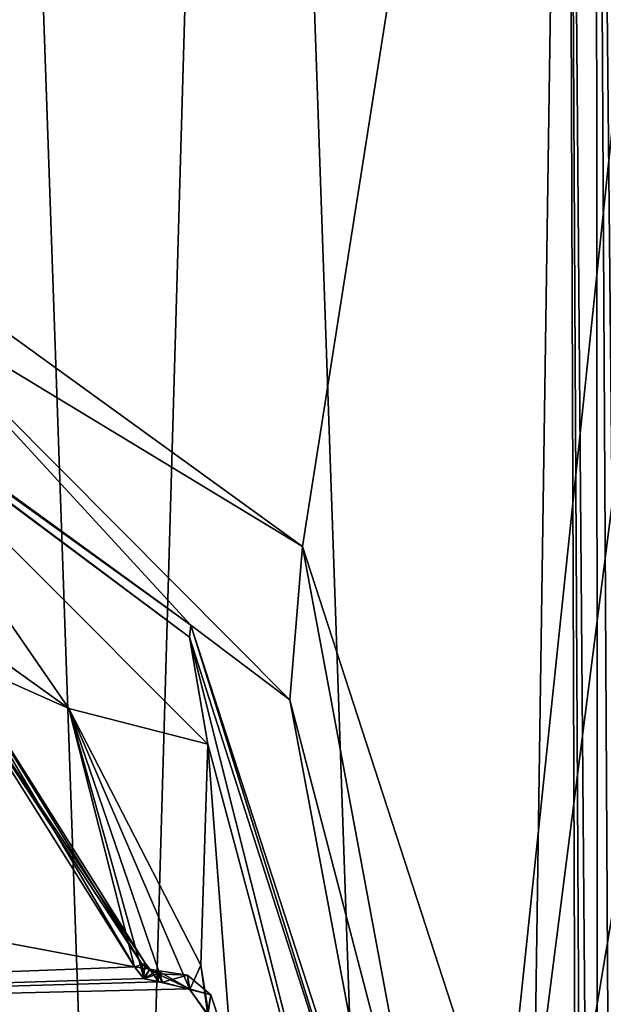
# Model space of a CAD drawing. Header units: inches. Extents: x -10 to 10, y -2.3 to 4.3.
# Tile 710 of 1056: x -2.259 to -1.841, y 1.045 to 1.75. Entities that reach past the tile are written whole.
import ezdxf

# ---------------------------------------------------------------- set-up
doc = ezdxf.new("R2010")
doc.units = ezdxf.units.IN
doc.header["$LTSCALE"] = 65.185185
doc.header["$MEASUREMENT"] = 0
for name, color, linetype in [('4159', 7, 'CONTINUOUS'), ('4160', 7, 'CONTINUOUS'), ('6358', 7, 'CONTINUOUS'), ('6359', 7, 'CONTINUOUS'), ('6457', 7, 'CONTINUOUS'), ('6458', 7, 'CONTINUOUS'), ('6459', 7, 'CONTINUOUS'), ('6460', 7, 'CONTINUOUS'), ('6479', 7, 'CONTINUOUS'), ('6480', 7, 'CONTINUOUS'), ('6481', 7, 'CONTINUOUS'), ('6521', 7, 'CONTINUOUS'), ('6522', 7, 'CONTINUOUS'), ('6523', 7, 'CONTINUOUS'), ('6524', 7, 'CONTINUOUS'), ('6525', 7, 'CONTINUOUS'), ('6526', 7, 'CONTINUOUS'), ('6535', 7, 'CONTINUOUS')]:
    doc.layers.add(name, color=color, linetype=linetype)

msp = doc.modelspace()

# ---------------------------------------------------------------- linework, layer by layer
at = {"layer": '4159', "linetype": 'CONTINUOUS'}
for points in [[(-2.26688, 0.16889, -3.99205), (-2.29286, 3.21746, -4.29286), (-2.18636, 0.16637, -4.18628), (-2.26688, 0.16889, -3.99205)], [(-2.29286, 3.21746, -4.29286), (-2.09848, 3.21674, -4.37331), (-2.18636, 0.16637, -4.18628), (-2.29286, 3.21746, -4.29286)], [(-2.18636, 0.16637, -4.18628), (-2.09848, 3.21674, -4.37331), (-1.99205, 0.16889, -4.26688), (-2.18636, 0.16637, -4.18628)]]:
    msp.add_3dface(points, dxfattribs=at)
at = {"layer": '4160', "linetype": 'CONTINUOUS'}
for points in [[(-1.99205, 0.16889, -4.26688), (-2.09848, 3.21674, -4.37331), (-1.67224, 3.21674, -4.37331), (-1.99205, 0.16889, -4.26688)], [(-1.99205, 0.16889, -4.26688), (-1.14273, 2.78811, -4.35835), (1.12776, 3.21674, -4.37331), (-1.99205, 0.16889, -4.26688)], [(-1.65727, 2.78812, -4.35835), (-1.99205, 0.16889, -4.26688), (-1.67224, 3.21674, -4.37331), (-1.65727, 2.78812, -4.35835)], [(1.14273, 2.78812, -4.35835), (-1.99205, 0.16889, -4.26688), (1.12776, 3.21674, -4.37331), (1.14273, 2.78812, -4.35835)], [(-1.58105, 2.61696, -4.35237), (-1.99205, 0.16889, -4.26688), (-1.65727, 2.78812, -4.35835), (-1.58105, 2.61696, -4.35237)], [(1.21895, 2.61696, -4.35237), (-1.99205, 0.16889, -4.26688), (1.14273, 2.78812, -4.35835), (1.21895, 2.61696, -4.35237)], [(-1.14273, 2.78811, -4.35835), (-1.99205, 0.16889, -4.26688), (-1.21886, 2.61704, -4.35237), (-1.14273, 2.78811, -4.35835)], [(-1.21886, 2.61704, -4.35237), (-1.99205, 0.16889, -4.26688), (-1.39253, 2.54674, -4.34992), (-1.21886, 2.61704, -4.35237)], [(1.99205, 0.16889, -4.26688), (-1.99205, 0.16889, -4.26688), (1.58114, 2.61704, -4.35237), (1.99205, 0.16889, -4.26688)], [(1.58114, 2.61704, -4.35237), (-1.99205, 0.16889, -4.26688), (1.40747, 2.54674, -4.34992), (1.58114, 2.61704, -4.35237)], [(-1.40747, 2.54674, -4.34992), (-1.99205, 0.16889, -4.26688), (-1.58105, 2.61696, -4.35237), (-1.40747, 2.54674, -4.34992)], [(1.39253, 2.54674, -4.34992), (-1.99205, 0.16889, -4.26688), (1.21895, 2.61696, -4.35237), (1.39253, 2.54674, -4.34992)], [(-1.39253, 2.54674, -4.34992), (-1.99205, 0.16889, -4.26688), (-1.40747, 2.54674, -4.34992), (-1.39253, 2.54674, -4.34992)], [(1.40747, 2.54674, -4.34992), (-1.99205, 0.16889, -4.26688), (1.39253, 2.54674, -4.34992), (1.40747, 2.54674, -4.34992)]]:
    msp.add_3dface(points, dxfattribs=at)
at = {"layer": '6358', "linetype": 'CONTINUOUS'}
for points in [[(-1.86647, 2.57785, 9.549), (-4.39938, 2.57785, 9.549), (-3.446, 1.37006, 9.59117), (-1.86647, 2.57785, 9.549)], [(-3.01876, 1.68282, 9.58025), (-1.86647, 2.57785, 9.549), (-3.446, 1.37006, 9.59117), (-3.01876, 1.68282, 9.58025)], [(-2.48681, 1.68464, 9.58019), (-1.86647, 2.57785, 9.549), (-3.01876, 1.68282, 9.58025), (-2.48681, 1.68464, 9.58019)], [(-2.05621, 1.37307, 9.59107), (-1.86647, 2.57785, 9.549), (-2.48681, 1.68464, 9.58019), (-2.05621, 1.37307, 9.59107)], [(-1.89162, 0.86651, 9.60876), (-1.86647, 2.57785, 9.549), (-2.05621, 1.37307, 9.59107), (-1.89162, 0.86651, 9.60876)], [(-1.85617, -0.36171, 9.65166), (-1.86647, 2.57785, 9.549), (-1.89162, 0.86651, 9.60876), (-1.85617, -0.36171, 9.65166)]]:
    msp.add_3dface(points, dxfattribs=at)
at = {"layer": '6359', "linetype": 'CONTINUOUS'}
for points in [[(-1.84592, 2.5782, 9.55713), (-1.86647, 2.57785, 9.549), (-1.84405, -0.16156, 9.64815), (-1.84592, 2.5782, 9.55713)], [(-1.86647, 2.57785, 9.549), (-1.85617, -0.36171, 9.65166), (-1.85102, -0.31974, 9.65092), (-1.86647, 2.57785, 9.549)], [(-1.84405, -0.16156, 9.64815), (-1.86647, 2.57785, 9.549), (-1.85102, -0.31974, 9.65092), (-1.84405, -0.16156, 9.64815)], [(-1.83659, 2.5789, 9.57636), (-1.84592, 2.5782, 9.55713), (-1.8324, 1.20677, 9.62428), (-1.83659, 2.5789, 9.57636)], [(-1.8324, 1.20677, 9.62428), (-1.84592, 2.5782, 9.55713), (-1.83426, 0.47587, 9.63708), (-1.8324, 1.20677, 9.62428)], [(-1.83426, 0.47587, 9.63708), (-1.84592, 2.5782, 9.55713), (-1.84405, -0.16156, 9.64815), (-1.83426, 0.47587, 9.63708)]]:
    msp.add_3dface(points, dxfattribs=at)
at = {"layer": '6457', "linetype": 'CONTINUOUS'}
for points in [[(-2.05621, 1.37307, 9.59107), (-2.48681, 1.68464, 9.58019), (-2.35408, 1.55349, 9.61083), (-2.05621, 1.37307, 9.59107)], [(-2.13602, 1.31649, 9.68757), (-2.35408, 1.55349, 9.61083), (-2.51548, 1.59243, 9.67666), (-2.13602, 1.31649, 9.68757)], [(-2.06528, 1.26301, 9.62184), (-2.05621, 1.37307, 9.59107), (-2.35408, 1.55349, 9.61083), (-2.06528, 1.26301, 9.62184)], [(-2.06528, 1.26301, 9.62184), (-2.35408, 1.55349, 9.61083), (-2.13602, 1.31649, 9.68757), (-2.06528, 1.26301, 9.62184)], [(-1.962, 0.86761, 9.6378), (-2.05621, 1.37307, 9.59107), (-2.06528, 1.26301, 9.62184), (-1.962, 0.86761, 9.6378)], [(-1.89162, 0.86651, 9.60876), (-2.05621, 1.37307, 9.59107), (-1.962, 0.86761, 9.6378), (-1.89162, 0.86651, 9.60876)], [(-1.99145, 0.87, 9.70521), (-2.06528, 1.26301, 9.62184), (-2.13602, 1.31649, 9.68757), (-1.99145, 0.87, 9.70521)], [(-1.99145, 0.87, 9.70521), (-1.962, 0.86761, 9.6378), (-2.06528, 1.26301, 9.62184), (-1.99145, 0.87, 9.70521)]]:
    msp.add_3dface(points, dxfattribs=at)
at = {"layer": '6458', "linetype": 'CONTINUOUS'}
for points in [[(-2.13602, 1.31649, 9.68757), (-2.51548, 1.59243, 9.67666), (-2.50574, 1.58267, 9.85349), (-2.13602, 1.31649, 9.68757)], [(-2.13698, 1.30792, 9.85349), (-2.13602, 1.31649, 9.68757), (-2.50574, 1.58267, 9.85349), (-2.13698, 1.30792, 9.85349)], [(-1.99663, 0.87, 9.85349), (-2.13602, 1.31649, 9.68757), (-2.13698, 1.30792, 9.85349), (-1.99663, 0.87, 9.85349)], [(-1.99145, 0.87, 9.70521), (-2.13602, 1.31649, 9.68757), (-1.99663, 0.87, 9.85349), (-1.99145, 0.87, 9.70521)]]:
    msp.add_3dface(points, dxfattribs=at)
at = {"layer": '6459', "linetype": 'CONTINUOUS'}
for points in [[(-2.13698, 1.30792, 9.85349), (-2.50574, 1.58267, 9.85349), (-2.38855, 1.49605, 9.92193), (-2.13698, 1.30792, 9.85349)], [(-2.22356, 1.25694, 9.95), (-2.38855, 1.49605, 9.92193), (-2.55188, 1.49263, 9.95), (-2.22356, 1.25694, 9.95)], [(-2.13698, 1.30792, 9.85349), (-2.38855, 1.49605, 9.92193), (-2.12395, 1.23145, 9.92193), (-2.13698, 1.30792, 9.85349)], [(-2.12395, 1.23145, 9.92193), (-2.38855, 1.49605, 9.92193), (-2.22356, 1.25694, 9.95), (-2.12395, 1.23145, 9.92193)], [(-1.99663, 0.87, 9.85349), (-2.13698, 1.30792, 9.85349), (-2.0271, 0.87, 9.92193), (-1.99663, 0.87, 9.85349)], [(-2.13698, 1.30792, 9.85349), (-2.12395, 1.23145, 9.92193), (-2.0271, 0.87, 9.92193), (-2.13698, 1.30792, 9.85349)], [(-2.12898, 1.07307, 9.95), (-2.12395, 1.23145, 9.92193), (-2.22356, 1.25694, 9.95), (-2.12898, 1.07307, 9.95)], [(-2.09657, 0.87, 9.95), (-2.12395, 1.23145, 9.92193), (-2.12898, 1.07307, 9.95), (-2.09657, 0.87, 9.95)], [(-2.0271, 0.87, 9.92193), (-2.12395, 1.23145, 9.92193), (-2.09657, 0.87, 9.95), (-2.0271, 0.87, 9.92193)]]:
    msp.add_3dface(points, dxfattribs=at)
at = {"layer": '6460', "linetype": 'CONTINUOUS'}
for points in [[(-2.22356, 1.25694, 9.95), (-2.55188, 1.49263, 9.95), (-2.32008, 1.29992, 9.95), (-2.22356, 1.25694, 9.95)], [(-2.17644, 1.07172, 9.95), (-2.22356, 1.25694, 9.95), (-2.32008, 1.29992, 9.95), (-2.17644, 1.07172, 9.95)], [(-2.12898, 1.07307, 9.95), (-2.22356, 1.25694, 9.95), (-2.13677, 1.05565, 9.95), (-2.12898, 1.07307, 9.95)], [(-2.13677, 1.05565, 9.95), (-2.22356, 1.25694, 9.95), (-2.15641, 1.06092, 9.95), (-2.13677, 1.05565, 9.95)], [(-2.15641, 1.06092, 9.95), (-2.22356, 1.25694, 9.95), (-2.16966, 1.06326, 9.95), (-2.15641, 1.06092, 9.95)], [(-2.16966, 1.06326, 9.95), (-2.22356, 1.25694, 9.95), (-2.17644, 1.07172, 9.95), (-2.16966, 1.06326, 9.95)], [(-2.12402, 1.03728, 9.95), (-2.12898, 1.07307, 9.95), (-2.13677, 1.05565, 9.95), (-2.12402, 1.03728, 9.95)], [(-2.09657, 0.87, 9.95), (-2.12898, 1.07307, 9.95), (-2.12402, 1.03728, 9.95), (-2.09657, 0.87, 9.95)]]:
    msp.add_3dface(points, dxfattribs=at)
at = {"layer": '6479', "linetype": 'CONTINUOUS'}
for points in [[(-2.16889, 1.07438, 9.958), (-2.32008, 1.29992, 9.95), (-2.31442, 1.30558, 9.958), (-2.16889, 1.07438, 9.958)], [(-2.17644, 1.07172, 9.95), (-2.32008, 1.29992, 9.95), (-2.1711, 1.0736, 9.95234), (-2.17644, 1.07172, 9.95)], [(-2.1711, 1.0736, 9.95234), (-2.32008, 1.29992, 9.95), (-2.16889, 1.07438, 9.958), (-2.1711, 1.0736, 9.95234)]]:
    msp.add_3dface(points, dxfattribs=at)
at = {"layer": '6480', "linetype": 'CONTINUOUS'}
for points in [[(-2.17644, 1.07172, 9.95), (-2.1711, 1.0736, 9.95234), (-2.16553, 1.07021, 9.958), (-2.17644, 1.07172, 9.95)], [(-2.1711, 1.0736, 9.95234), (-2.16889, 1.07438, 9.958), (-2.16553, 1.07021, 9.958), (-2.1711, 1.0736, 9.95234)], [(-2.16966, 1.06326, 9.95), (-2.17644, 1.07172, 9.95), (-2.16553, 1.07021, 9.958), (-2.16966, 1.06326, 9.95)], [(-2.16029, 1.0691, 9.958), (-2.16966, 1.06326, 9.95), (-2.16553, 1.07021, 9.958), (-2.16029, 1.0691, 9.958)], [(-2.15998, 1.06678, 9.95234), (-2.16966, 1.06326, 9.95), (-2.16029, 1.0691, 9.958), (-2.15998, 1.06678, 9.95234)], [(-2.15641, 1.06092, 9.95), (-2.16966, 1.06326, 9.95), (-2.15998, 1.06678, 9.95234), (-2.15641, 1.06092, 9.95)]]:
    msp.add_3dface(points, dxfattribs=at)
at = {"layer": '6481', "linetype": 'CONTINUOUS'}
for points in [[(-2.15998, 1.06678, 9.95234), (-2.16029, 1.0691, 9.958), (-2.13852, 1.06591, 9.958), (-2.15998, 1.06678, 9.95234)], [(-2.15641, 1.06092, 9.95), (-2.15998, 1.06678, 9.95234), (-2.13852, 1.06591, 9.958), (-2.15641, 1.06092, 9.95)], [(-2.13677, 1.05565, 9.95), (-2.15641, 1.06092, 9.95), (-2.13852, 1.06591, 9.958), (-2.13677, 1.05565, 9.95)], [(-2.12173, 1.0517, 9.958), (-2.13677, 1.05565, 9.95), (-2.13852, 1.06591, 9.958), (-2.12173, 1.0517, 9.958)], [(-2.12402, 1.03728, 9.95), (-2.13677, 1.05565, 9.95), (-2.12173, 1.0517, 9.958), (-2.12402, 1.03728, 9.95)], [(-2.11499, 1.03076, 9.958), (-2.12402, 1.03728, 9.95), (-2.12173, 1.0517, 9.958), (-2.11499, 1.03076, 9.958)]]:
    msp.add_3dface(points, dxfattribs=at)
at = {"layer": '6521', "linetype": 'CONTINUOUS'}
for points in [[(-2.17644, 1.07172, 10.135), (-2.31442, 1.30558, 10.127), (-2.32008, 1.29992, 10.135), (-2.17644, 1.07172, 10.135)], [(-2.16889, 1.07438, 10.127), (-2.31442, 1.30558, 10.127), (-2.1711, 1.0736, 10.13266), (-2.16889, 1.07438, 10.127)], [(-2.1711, 1.0736, 10.13266), (-2.31442, 1.30558, 10.127), (-2.17644, 1.07172, 10.135), (-2.1711, 1.0736, 10.13266)]]:
    msp.add_3dface(points, dxfattribs=at)
at = {"layer": '6522', "linetype": 'CONTINUOUS'}
for points in [[(-2.16889, 1.07438, 9.958), (-2.31442, 1.30558, 9.958), (-2.16889, 1.07438, 10.127), (-2.16889, 1.07438, 9.958)], [(-2.31442, 1.30558, 9.958), (-2.31442, 1.30558, 10.127), (-2.16889, 1.07438, 10.127), (-2.31442, 1.30558, 9.958)]]:
    msp.add_3dface(points, dxfattribs=at)
at = {"layer": '6523', "linetype": 'CONTINUOUS'}
for points in [[(-2.16553, 1.07021, 9.958), (-2.16889, 1.07438, 9.958), (-2.16553, 1.07021, 10.127), (-2.16553, 1.07021, 9.958)], [(-2.16889, 1.07438, 9.958), (-2.16889, 1.07438, 10.127), (-2.16553, 1.07021, 10.127), (-2.16889, 1.07438, 9.958)], [(-2.16029, 1.0691, 9.958), (-2.16553, 1.07021, 9.958), (-2.16029, 1.0691, 10.127), (-2.16029, 1.0691, 9.958)], [(-2.16029, 1.0691, 10.127), (-2.16553, 1.07021, 9.958), (-2.16553, 1.07021, 10.127), (-2.16029, 1.0691, 10.127)]]:
    msp.add_3dface(points, dxfattribs=at)
at = {"layer": '6524', "linetype": 'CONTINUOUS'}
for points in [[(-2.1711, 1.0736, 10.13266), (-2.17644, 1.07172, 10.135), (-2.16994, 1.06352, 10.135), (-2.1711, 1.0736, 10.13266)], [(-2.16889, 1.07438, 10.127), (-2.1711, 1.0736, 10.13266), (-2.16994, 1.06352, 10.135), (-2.16889, 1.07438, 10.127)], [(-2.16553, 1.07021, 10.127), (-2.16889, 1.07438, 10.127), (-2.16994, 1.06352, 10.135), (-2.16553, 1.07021, 10.127)], [(-2.15923, 1.06117, 10.135), (-2.16553, 1.07021, 10.127), (-2.16994, 1.06352, 10.135), (-2.15923, 1.06117, 10.135)], [(-2.16029, 1.0691, 10.127), (-2.16553, 1.07021, 10.127), (-2.15998, 1.06678, 10.13266), (-2.16029, 1.0691, 10.127)], [(-2.15998, 1.06678, 10.13266), (-2.16553, 1.07021, 10.127), (-2.15923, 1.06117, 10.135), (-2.15998, 1.06678, 10.13266)]]:
    msp.add_3dface(points, dxfattribs=at)
at = {"layer": '6525', "linetype": 'CONTINUOUS'}
for points in [[(-2.16029, 1.0691, 10.127), (-2.15998, 1.06678, 10.13266), (-2.13735, 1.05612, 10.135), (-2.16029, 1.0691, 10.127)], [(-2.13852, 1.06591, 10.127), (-2.16029, 1.0691, 10.127), (-2.13735, 1.05612, 10.135), (-2.13852, 1.06591, 10.127)], [(-2.15998, 1.06678, 10.13266), (-2.15923, 1.06117, 10.135), (-2.13735, 1.05612, 10.135), (-2.15998, 1.06678, 10.13266)], [(-2.12173, 1.0517, 10.127), (-2.13852, 1.06591, 10.127), (-2.13735, 1.05612, 10.135), (-2.12173, 1.0517, 10.127)], [(-2.12424, 1.03812, 10.135), (-2.12173, 1.0517, 10.127), (-2.13735, 1.05612, 10.135), (-2.12424, 1.03812, 10.135)], [(-2.11499, 1.03076, 10.127), (-2.12173, 1.0517, 10.127), (-2.12424, 1.03812, 10.135), (-2.11499, 1.03076, 10.127)]]:
    msp.add_3dface(points, dxfattribs=at)
at = {"layer": '6526', "linetype": 'CONTINUOUS'}
for points in [[(-2.13852, 1.06591, 9.958), (-2.16029, 1.0691, 9.958), (-2.13852, 1.06591, 10.127), (-2.13852, 1.06591, 9.958)], [(-2.16029, 1.0691, 9.958), (-2.16029, 1.0691, 10.127), (-2.13852, 1.06591, 10.127), (-2.16029, 1.0691, 9.958)], [(-2.12173, 1.0517, 9.958), (-2.13852, 1.06591, 9.958), (-2.12173, 1.0517, 10.127), (-2.12173, 1.0517, 9.958)], [(-2.13852, 1.06591, 9.958), (-2.13852, 1.06591, 10.127), (-2.12173, 1.0517, 10.127), (-2.13852, 1.06591, 9.958)], [(-2.11499, 1.03076, 9.958), (-2.12173, 1.0517, 9.958), (-2.11499, 1.03076, 10.127), (-2.11499, 1.03076, 9.958)], [(-2.12173, 1.0517, 9.958), (-2.12173, 1.0517, 10.127), (-2.11499, 1.03076, 10.127), (-2.12173, 1.0517, 9.958)]]:
    msp.add_3dface(points, dxfattribs=at)
at = {"layer": '6535', "linetype": 'CONTINUOUS'}
for points in [[(-3.21148, 1.26586, 10.135), (-2.17644, 1.07172, 10.135), (-2.32008, 1.29992, 10.135), (-3.21148, 1.26586, 10.135)], [(-3.21148, 1.26586, 10.135), (-3.33728, 1.02736, 10.135), (-2.17644, 1.07172, 10.135), (-3.21148, 1.26586, 10.135)], [(-2.17644, 1.07172, 10.135), (-3.33728, 1.02736, 10.135), (-2.16994, 1.06352, 10.135), (-2.17644, 1.07172, 10.135)], [(-3.33728, 1.02736, 10.135), (-2.15923, 1.06117, 10.135), (-2.16994, 1.06352, 10.135), (-3.33728, 1.02736, 10.135)], [(-2.15923, 1.06117, 10.135), (-3.33728, 1.02736, 10.135), (-2.13735, 1.05612, 10.135), (-2.15923, 1.06117, 10.135)], [(-3.33728, 1.02736, 10.135), (-2.12424, 1.03812, 10.135), (-2.13735, 1.05612, 10.135), (-3.33728, 1.02736, 10.135)]]:
    msp.add_3dface(points, dxfattribs=at)

doc.saveas('drawing.dxf')
